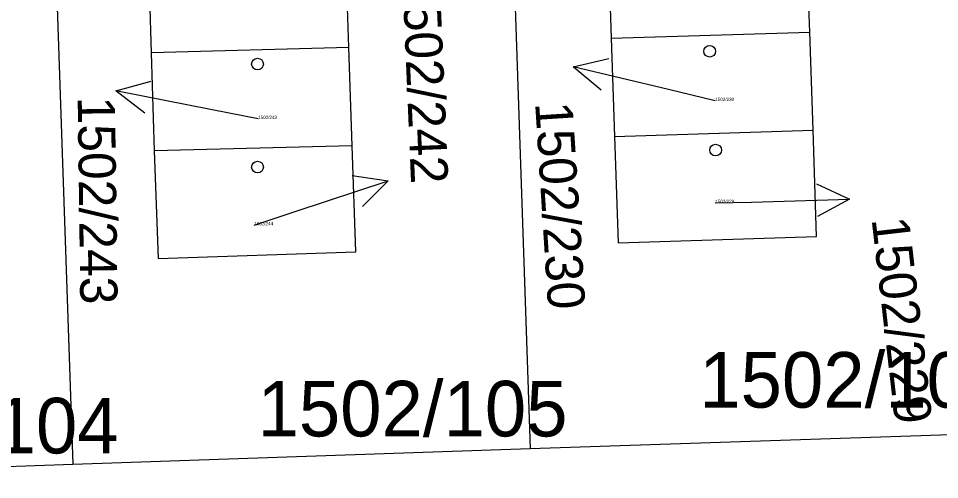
# Model space of a CAD drawing. Extents: x -737240 to -735272, y -1119606 to -1117878.
# Drawn here: x -736306.15 to -736277.98, y -1118217.07 to -1118202.96 of the extents above; entities that cross this region are included whole.
import ezdxf

# ---------------------------------------------------------------- set-up
doc = ezdxf.new("R2010")
doc.units = 0
for name, color, linetype in [('Level 1', 7, 'Continuous'), ('Level 16', 7, 'Continuous'), ('Level 18', 7, 'Continuous'), ('Level 19', 7, 'Continuous'), ('Level 25', 7, 'Continuous')]:
    doc.layers.add(name, color=color, linetype=linetype)

msp = doc.modelspace()

# ---------------------------------------------------------------- linework, layer by layer
at = {"layer": 'Level 1'}
for p, q in [((-736291.69, -1118181.15), (-736290.5, -1118216.12)), ((-736305.62, -1118183.43), (-736304.49, -1118216.6)), ((-736288.12, -1118200.56), (-736288.02, -1118203.57)), ((-736281.95, -1118203.38), (-736282.05, -1118200.38)), ((-736296.05, -1118203.85), (-736296.15, -1118200.85)), ((-736302.19, -1118201.03), (-736302.09, -1118204.02)), ((-736288.02, -1118203.57), (-736281.95, -1118203.38)), ((-736281.85, -1118206.38), (-736281.95, -1118203.38)), ((-736288.02, -1118203.57), (-736287.92, -1118206.58)), ((-736296.05, -1118203.85), (-736302.09, -1118204.02)), ((-736295.94, -1118206.86), (-736296.05, -1118203.85)), ((-736302.09, -1118204.02), (-736302, -1118207.01)), ((-736287.92, -1118206.58), (-736281.85, -1118206.38)), ((-736295.94, -1118206.86), (-736302, -1118207.01)), ((-736290.5, -1118216.12), (-736276.51, -1118215.65)), ((-736304.49, -1118216.6), (-736290.5, -1118216.12)), ((-736318.48, -1118217.07), (-736304.49, -1118216.6))]:
    msp.add_line(p, q, dxfattribs=at)
for points in [[(-736287.92, -1118206.58), (-736287.81, -1118209.83), (-736281.74, -1118209.63), (-736281.85, -1118206.38)], [(-736302, -1118207.01), (-736301.88, -1118210.31), (-736295.83, -1118210.1), (-736295.94, -1118206.86)]]:
    msp.add_lwpolyline(points, dxfattribs=at)
at = {"layer": 'Level 16'}
for points in [[(-736288.331, -1118205.16), (-736289.187, -1118204.441), (-736288.099, -1118204.188)], [(-736284.84, -1118205.49), (-736286.27, -1118205.14), (-736289.187, -1118204.441)], [(-736302.289, -1118205.863), (-736303.173, -1118205.179), (-736302.095, -1118204.882)], [(-736298.82, -1118206.04), (-736300.23, -1118205.76), (-736303.173, -1118205.179)], [(-736298.94, -1118209.29), (-736297.69, -1118208.87), (-736294.84, -1118207.934)], [(-736295.946, -1118207.771), (-736294.84, -1118207.934), (-736295.634, -1118208.721)], [(-736281.746, -1118208.021), (-736280.731, -1118208.49), (-736281.716, -1118209.02)], [(-736284.84, -1118208.61), (-736283.73, -1118208.58), (-736280.731, -1118208.49)]]:
    msp.add_lwpolyline(points, dxfattribs=at)
at = {"layer": 'Level 25'}
for centre in [(-736285.01, -1118203.97), (-736298.84, -1118204.36), (-736284.83, -1118206.99), (-736298.84, -1118207.51)]:
    msp.add_ellipse(centre, major_axis=(0.18, 0), ratio=0.984808, dxfattribs=at)

# ---------------------------------------------------------------- texts
at = {"layer": 'Level 16'}
for s, rotation, p in [('1502/242', 272.4187, (-736294.41, -1118201.69)), ('1502/243', 270.7331, (-736304.34, -1118205.36)), ('1502/230', 273.6324, (-736290.35, -1118205.55)), ('1502/229', 276.5961, (-736280.06, -1118209.1))]:
    msp.add_text(s, height=1.14, rotation=rotation, dxfattribs=at).set_placement(p)
at = {"layer": 'Level 18'}
for s, p in [('1502/106', (-736285.33, -1118214.87)), ('1502/105', (-736298.84, -1118215.75)), ('1502/104', (-736312.57, -1118216.27))]:
    msp.add_text(s, height=1.7, dxfattribs=at).set_placement(p)
at = {"layer": 'Level 19'}
for s, p in [('1502/230', (-736284.84, -1118205.49)), ('1502/243', (-736298.82, -1118206.04)), ('1502/229', (-736284.84, -1118208.61)), ('1502/244', (-736298.94, -1118209.29))]:
    msp.add_text(s, height=0.1, dxfattribs=at).set_placement(p)

doc.saveas('drawing.dxf')
